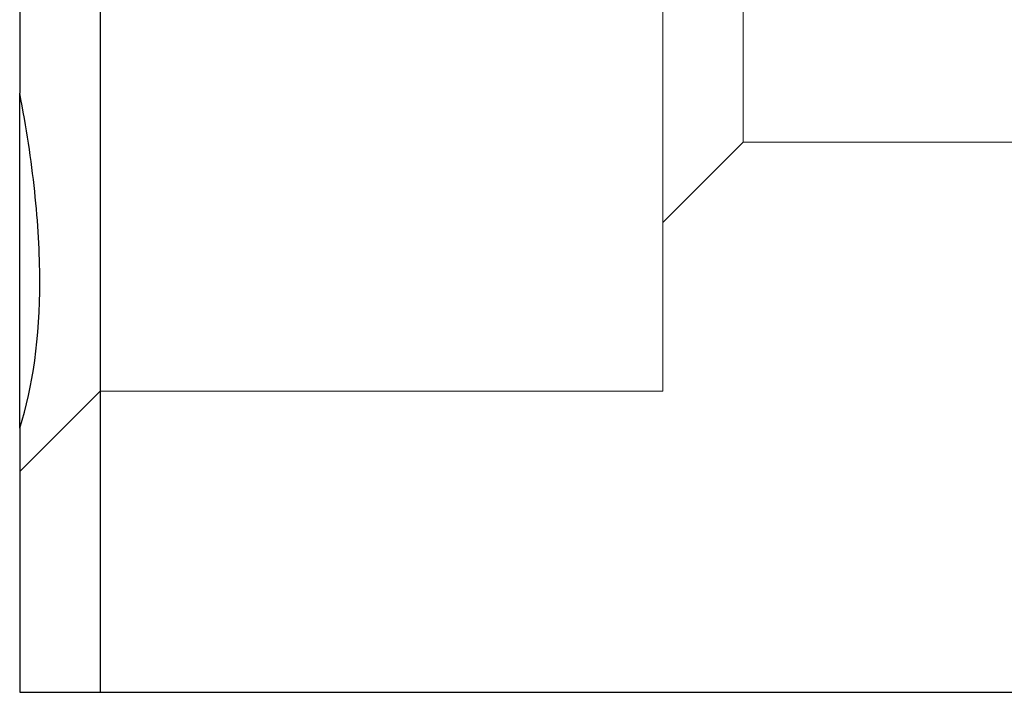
# Model space of a CAD drawing. Header units: millimetres. Extents: x 5939 to 6064, y 7184 to 7303.
# Tile 485 of 656: x 5994 to 6000, y 7224 to 7228. Entities that reach past the tile are written whole.
import ezdxf
from ezdxf.lldxf.tags import DXFTag

# ---------------------------------------------------------------- set-up
doc = ezdxf.new("R2010")
doc.units = ezdxf.units.MM
doc.layers.add('1', color=7, linetype='CONTINUOUS', true_color=0xffffff)
tags = doc.linetypes.add('DASHED', pattern=[25.72, 12.86, -12.86]).pattern_tags.tags
tags[6:7] = [DXFTag(74, 4), DXFTag(75, 0), DXFTag(340, '0'), DXFTag(46, 0.0), DXFTag(50, 0.0), DXFTag(44, 0.0), DXFTag(45, 0.0)]
tags[4:5] = [DXFTag(74, 4), DXFTag(75, 0), DXFTag(340, '0'), DXFTag(46, 0.0), DXFTag(50, 0.0), DXFTag(44, 0.0), DXFTag(45, 0.0)]

msp = doc.modelspace()

# ---------------------------------------------------------------- linework, layer by layer
at = {"layer": '1', "color": 251, "linetype": 'DASHED', "lineweight": 5}
for p, q in [((5998.0599, 7225.8405), (5998.0599, 7232.3405)), ((5998.5599, 7227.3905), (5998.5599, 7230.7905)), ((5998.0599, 7226.8905), (5998.5599, 7227.3905)), ((5998.5599, 7227.3905), (6002.5599, 7227.3905)), ((5994.0599, 7225.3405), (5994.5599, 7225.8405)), ((5994.5599, 7225.8405), (5998.0599, 7225.8405)), ((5994.5599, 7223.9649), (6002.5599, 7223.9649))]:
    msp.add_line(p, q, dxfattribs=at)
at = {"layer": '1', "color": 7, "linetype": 'Continuous'}
for p, q in [((5994.0599, 7229.8567), (5994.0599, 7227.6944)), ((5994.5599, 7228.9749), (5994.5599, 7223.9649)), ((5994.0599, 7225.6101), (5994.0599, 7227.6945)), ((5994.0599, 7225.61), (5994.0599, 7223.9649)), ((5994.5599, 7223.9649), (6002.5599, 7223.9649))]:
    msp.add_line(p, q, dxfattribs=at)
msp.add_open_spline([(5994.0599, 7225.61), (5994.1422, 7225.8681), (5994.1846, 7226.1717), (5994.1851, 7226.6997), (5994.1744, 7226.8884), (5994.1323, 7227.2795), (5994.1011, 7227.4831), (5994.0599, 7227.6944)], degree=3, knots=[0, 0, 0, 0, 0.5, 0.5, 0.75, 0.75, 1, 1, 1, 1], dxfattribs=at)
msp.add_open_spline([(5994.0599, 7223.9649), (5994.1556, 7223.9649), (5994.2533, 7223.9649), (5994.3533, 7223.9649), (5994.4555, 7223.9649), (5994.5599, 7223.9649)], degree=5, dxfattribs=at)

doc.saveas('drawing.dxf')
